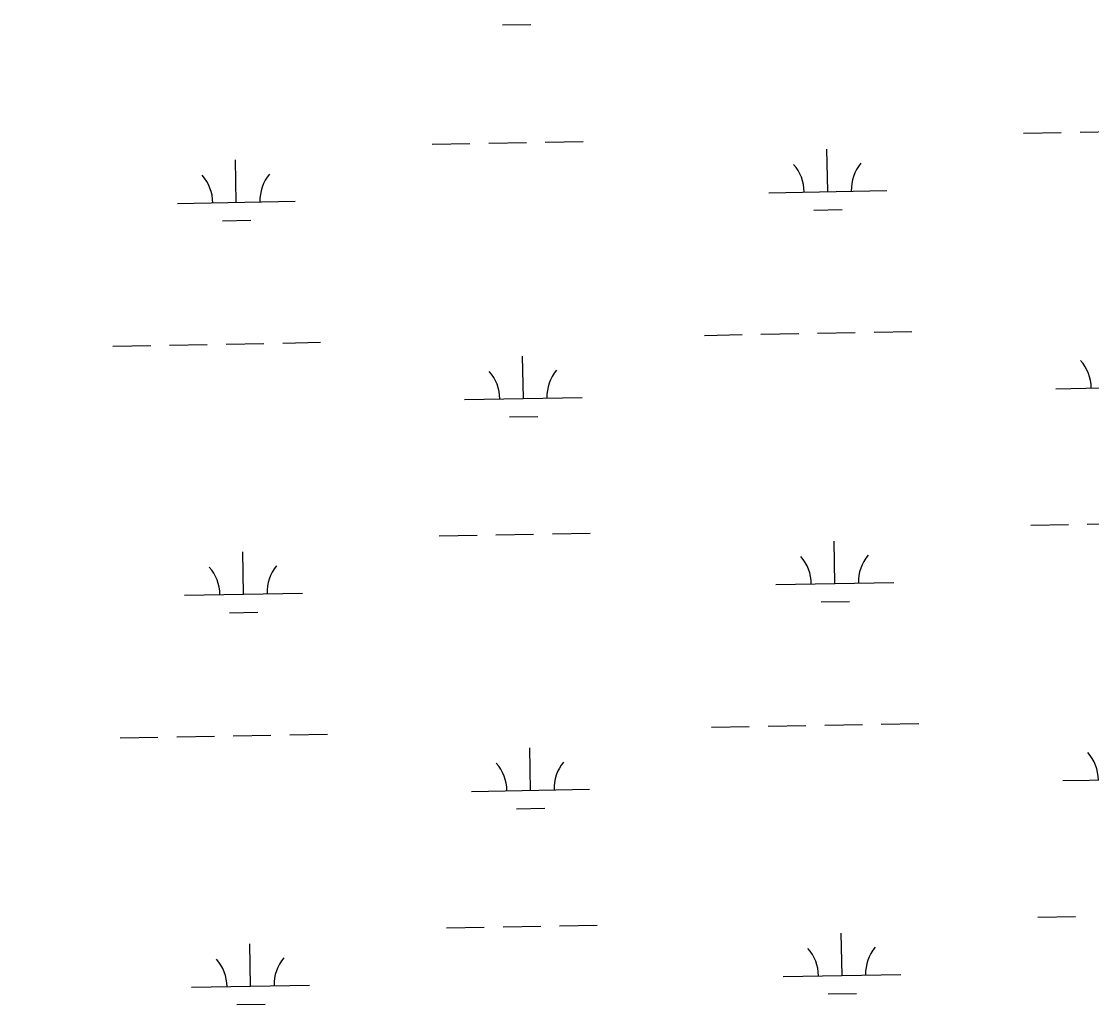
# Model space of a CAD drawing. Extents: x 3957609 to 3995875, y 234277 to 260273.
# Drawn here: x 3979090 to 3979998, y 248010 to 248845 of the extents above; entities that cross this region are included whole.
import ezdxf

# ---------------------------------------------------------------- set-up
doc = ezdxf.new("R2010")
doc.units = 0
doc.layers.add('V-GRID-MAJR', color=7, linetype='Continuous')
doc.layers.add('V-WETL-SWMP', color=7, linetype='Continuous')

msp = doc.modelspace()

# ---------------------------------------------------------------- linework, layer by layer
at = {"layer": 'V-GRID-MAJR'}
msp.add_spline([(3961703.892, 248787.859), (3967022.571, 248887.277), (3972341.236, 248987.469), (3977659.886, 249088.434), (3982978.522, 249190.173), (3988297.143, 249292.685), (3993615.748, 249395.971), (3993615.749, 249395.971)], degree=3, dxfattribs=at)
at = {"layer": 'V-WETL-SWMP'}
for p, q in [((3979497.73, 248841.532), (3979521.726, 248841.968)), ((3979939.975, 248749.556), (3979971.97, 248750.138)), ((3979987.967, 248750.429), (3980019.962, 248751.01)), ((3979438.15, 248740.431), (3979470.145, 248741.013)), ((3979486.142, 248741.304), (3979518.137, 248741.886)), ((3979534.134, 248742.176), (3979566.129, 248742.758)), ((3979773.783, 248700.096), (3979773.128, 248736.09)), ((3979271.958, 248690.972), (3979271.303, 248726.966)), ((3979723.791, 248699.187), (3979823.775, 248701.005)), ((3979221.966, 248690.063), (3979321.949, 248691.881)), ((3979762.065, 248684.45), (3979786.061, 248684.886)), ((3979260.24, 248675.325), (3979284.236, 248675.761)), ((3979669.139, 248578.103), (3979701.134, 248578.685)), ((3979717.131, 248578.975), (3979749.126, 248579.557)), ((3979765.123, 248579.848), (3979797.118, 248580.43)), ((3979813.116, 248580.721), (3979845.11, 248581.302)), ((3979167.314, 248568.978), (3979199.309, 248569.56)), ((3979215.306, 248569.851), (3979247.301, 248570.432)), ((3979263.298, 248570.723), (3979295.293, 248571.305)), ((3979311.291, 248571.596), (3979343.285, 248572.178)), ((3979515.495, 248524.559), (3979514.841, 248560.553)), ((3979967.329, 248532.774), (3980067.312, 248534.592)), ((3979465.504, 248523.65), (3979565.487, 248525.468)), ((3979503.778, 248508.912), (3979527.774, 248509.348)), ((3979946.023, 248416.936), (3979978.018, 248417.518)), ((3979994.015, 248417.809), (3980026.01, 248418.39)), ((3979444.198, 248407.811), (3979476.193, 248408.393)), ((3979492.19, 248408.684), (3979524.185, 248409.266)), ((3979540.182, 248409.556), (3979572.177, 248410.138)), ((3979779.831, 248367.476), (3979779.176, 248403.47)), ((3979278.006, 248358.352), (3979277.351, 248394.346)), ((3979729.839, 248366.567), (3979829.823, 248368.385)), ((3979228.014, 248357.443), (3979327.998, 248359.261)), ((3979768.113, 248351.83), (3979792.109, 248352.266)), ((3979266.288, 248342.705), (3979290.284, 248343.141)), ((3979675.187, 248245.483), (3979707.182, 248246.065)), ((3979723.179, 248246.355), (3979755.174, 248246.937)), ((3979771.172, 248247.228), (3979803.166, 248247.81)), ((3979819.164, 248248.101), (3979851.158, 248248.682)), ((3979173.362, 248236.358), (3979205.357, 248236.94)), ((3979221.354, 248237.231), (3979253.349, 248237.812)), ((3979269.346, 248238.103), (3979301.341, 248238.685)), ((3979317.339, 248238.976), (3979349.333, 248239.558)), ((3979521.543, 248191.939), (3979520.889, 248227.933)), ((3979973.377, 248200.154), (3980073.36, 248201.972)), ((3979471.552, 248191.03), (3979571.535, 248192.848)), ((3979509.826, 248176.292), (3979533.822, 248176.728)), ((3979952.071, 248084.316), (3979984.066, 248084.898)), ((3979450.246, 248075.191), (3979482.241, 248075.773)), ((3979498.238, 248076.064), (3979530.233, 248076.646)), ((3979546.23, 248076.936), (3979578.225, 248077.518)), ((3979785.879, 248034.856), (3979785.224, 248070.85)), ((3979284.054, 248025.732), (3979283.399, 248061.726)), ((3979735.887, 248033.947), (3979835.871, 248035.765)), ((3979234.062, 248024.823), (3979334.046, 248026.641)), ((3979774.161, 248019.21), (3979798.157, 248019.646)), ((3979272.336, 248010.085), (3979296.332, 248010.521))]:
    msp.add_line(p, q, dxfattribs=at)
for centre, start, end in [((3979718.54, 248699.567), 0.269879, 41.813537), ((3979829.008, 248701.575), 140.269876, 181.813534), ((3979216.715, 248690.442), 0.269879, 41.813537), ((3979327.183, 248692.451), 140.269876, 181.813534), ((3979962.078, 248533.154), 0.269879, 41.813537), ((3979460.253, 248524.029), 0.269879, 41.813537), ((3979570.721, 248526.038), 140.269876, 181.813534), ((3979724.588, 248366.947), 0.269879, 41.813537), ((3979835.056, 248368.955), 140.269876, 181.813534), ((3979222.763, 248357.822), 0.269879, 41.813537), ((3979333.231, 248359.831), 140.269876, 181.813534), ((3979968.126, 248200.534), 0.269879, 41.813537), ((3979466.301, 248191.409), 0.269879, 41.813537), ((3979576.769, 248193.418), 140.269876, 181.813534), ((3979730.636, 248034.327), 0.269879, 41.813537), ((3979841.104, 248036.335), 140.269876, 181.813534), ((3979228.811, 248025.202), 0.269879, 41.813537), ((3979339.279, 248027.211), 140.269876, 181.813534)]:
    msp.add_arc(centre, 35.246, start, end, dxfattribs=at)

doc.saveas('drawing.dxf')
